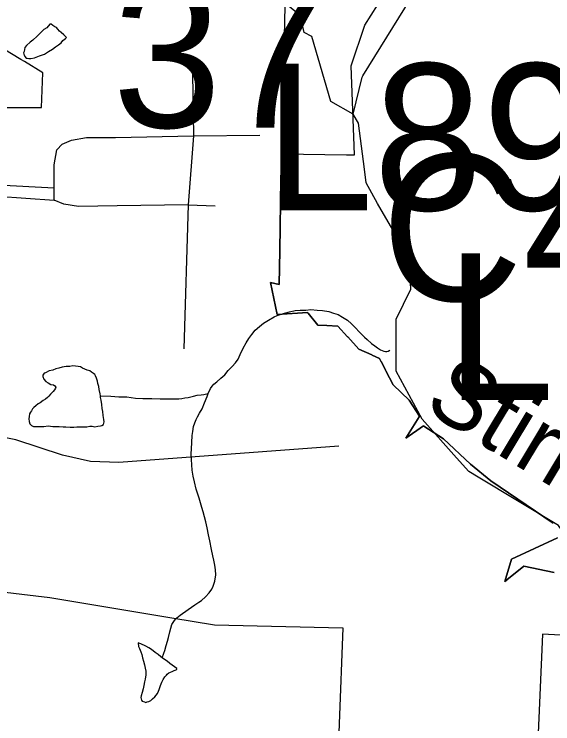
# Model space of a CAD drawing. Extents: x 2001466 to 31450019, y -30647475 to 847247.
# Drawn here: x 2052228 to 2054638, y 763285 to 766460 of the extents above; entities that cross this region are included whole.
import ezdxf

# ---------------------------------------------------------------- set-up
doc = ezdxf.new("R2010")
doc.units = 0
for name, color, linetype in [('Exist Boundary Political City Limit New', 7, 'Continuous'), ('Exist Boundary Political City Limit New Hole', 7, 'Continuous'), ('Exist Hydrographic Creek Single Shore', 7, 'Continuous'), ('Exist Hydrographic Creek Single Shore Label', 7, 'Continuous'), ('Exist Hydrographic Misc Water Feature', 7, 'Continuous'), ('Exist Road Non-System Type 51', 7, 'Continuous'), ('Exist Road Primary Interstate Structure Cantilever Sign Number Label', 7, 'Continuous'), ('Exist Road Secondary Structure Culvert Number Label', 7, 'Continuous'), ('Exist Road Secondary Structure Standard Bridge Number Label', 7, 'Continuous'), ('Map Preparation Boundary City Limit Buffer Line', 7, 'Continuous')]:
    doc.layers.add(name, color=color, linetype=linetype)

msp = doc.modelspace()

# ---------------------------------------------------------------- linework, layer by layer
at = {"layer": 'Exist Boundary Political City Limit New'}
for points in [[(2053425.2, 765835.4), (2053715.5, 765830.8), (2053724.6, 765830.6), (2053749.9, 765829.9), (2053735.8, 766228.6), (2053796.4, 766410.8), (2053854.2, 766499.6), (2053895.9, 766563.2)], [(2054639.6, 764182.7), (2054360.5, 764371.6), (2054270.1, 764445.9), (2054149.4, 764559.8), (2054060.9, 764616.8), (2054059.4, 764617.7), (2053980.5, 764562.9), (2054039.9, 764658.7), (2054040.1, 764659.2), (2054041.1, 764660.8), (2053995, 764733.4), (2053923.2, 764801.6), (2053891.4, 764863.6), (2053890, 764866.4), (2053871, 764903.6), (2053870.6, 764904.2), (2053862.6, 764919.9), (2053829.4, 764934.8), (2053828.2, 764935.4), (2053769.5, 764961.7), (2053720.4, 765015.6), (2053719.9, 765016.1), (2053675.8, 765064.3), (2053627.2, 765066.5), (2053585.9, 765068.4), (2053543.1, 765121.9), (2053540.2, 765125.4), (2053404.6, 765116.6), (2053375.4, 765259.6), (2053413.6, 765249.6), (2053415.9, 765403.1), (2053420.6, 765720.9), (2053425.2, 765835.4)], [(2054644.4, 763962.2), (2054507.9, 763989.4), (2054433, 763928.6), (2054432.4, 763928.1), (2054423.9, 763921.2), (2054453, 764021.6), (2054659.5, 764117.6)]]:
    msp.add_lwpolyline(points, dxfattribs=at)
at = {"layer": 'Exist Boundary Political City Limit New Hole'}
msp.add_lwpolyline([(2051585.4, 763945.8), (2052386.8, 763850.4), (2052933.1, 763759.1), (2053123.6, 763727.4), (2053697.9, 763714.3), (2053682.6, 763285.3), (2053645.2, 762255.6), (2053454.4, 762256), (2053419.2, 760457.4), (2053134.8, 760475.4), (2052952.6, 760498.4), (2052838, 760506.3), (2051993.8, 760565.5), (2051957.8, 760770.2)], dxfattribs=at)
at = {"layer": 'Exist Hydrographic Creek Single Shore'}
for points in [[(2053744, 766011.9), (2053644, 766069.7), (2053560.1, 766360.2), (2053526.1, 766377.2), (2053509.1, 766453.1), (2053426, 766520.4), (2053159, 766568.5), (2053109, 766704), (2052992.1, 766778.6), (2052925.1, 766885), (2052492, 767094), (2052230.2, 767391.3), (2052195.1, 767418.5), (2052171.3, 767444), (2052136.8, 767468.3), (2052088.1, 767500), (2051799.1, 767682.3), (2051707.1, 767782.7)], [(2053788, 766183.2), (2054084, 766661.1), (2054138.8, 766796.4)], [(2053744, 766011.9), (2053785.1, 766178.4), (2053788, 766183.2)], [(2053795.3, 765767), (2053769.1, 765972), (2053744, 766011.9)], [(2054207.5, 764475.5), (2054054.1, 764647.2), (2053937, 764862.8), (2053937, 765095.8), (2054003, 765228.9), (2053995, 765370.3), (2053853.1, 765612.7), (2053803.1, 765705.6), (2053795.3, 765767)], [(2054303.7, 764388.8), (2054263, 764413.3), (2054207.5, 764475.5)], [(2054691.1, 764132.6), (2054664.1, 764172.1), (2054303.7, 764388.8)]]:
    msp.add_lwpolyline(points, dxfattribs=at)
at = {"layer": 'Exist Hydrographic Misc Water Feature'}
for points in [[(2052311.3, 766343), (2052299.5, 766335.1), (2052283.1, 766319.3), (2052275.5, 766311.2), (2052273.4, 766301.3), (2052271.6, 766293.1), (2052269.7, 766287.3), (2052271.2, 766280.9), (2052271.6, 766277.3), (2052275.5, 766271), (2052281.4, 766263.2), (2052285.7, 766263.3), (2052293.5, 766261.3), (2052301.5, 766261.3), (2052319.1, 766265.1), (2052341.3, 766273.1), (2052363.4, 766281.1), (2052381.7, 766293.4), (2052399.5, 766303.3), (2052413.1, 766313.4), (2052425.4, 766323.3), (2052437.3, 766331.2), (2052445.2, 766341.4), (2052457.3, 766351.7), (2052461.2, 766355.6), (2052449.3, 766367.5), (2052437.3, 766377.4), (2052431.1, 766383.2), (2052423.1, 766393.4), (2052417.2, 766399.5), (2052409.4, 766403.2), (2052401, 766409.3), (2052393.2, 766415.4), (2052387.2, 766415.5), (2052373.5, 766399.3), (2052361, 766391.4), (2052353.4, 766383.3), (2052331.2, 766361.1), (2052311.3, 766343)], [(2053096.1, 764762.8), (2053106.1, 764784.8), (2053114.1, 764794.9), (2053121.7, 764805.1), (2053134, 764815), (2053152.1, 764830.9), (2053169.9, 764846.9), (2053185.7, 764865.2), (2053203.7, 764883.1), (2053217.9, 764899.3), (2053229.6, 764916.9), (2053239.4, 764937.4), (2053251.7, 764965.1), (2053265.5, 764989.4), (2053277.3, 765009.1), (2053291.5, 765027.2), (2053305.4, 765045.4), (2053325.3, 765063.1), (2053343.6, 765077.4), (2053365.5, 765091.5), (2053391.6, 765105.4), (2053405.3, 765111.4), (2053437.1, 765121.6), (2053459.4, 765127.5), (2053485.1, 765133.8), (2053507, 765135.7), (2053533.5, 765135.8), (2053555, 765137.8), (2053583.3, 765135.9), (2053607.1, 765133.9), (2053635.4, 765129.7), (2053657.3, 765121.8), (2053677.2, 765116), (2053697.3, 765104), (2053719.6, 765090.1), (2053737.3, 765074), (2053755.3, 765056.3), (2053771.3, 765038), (2053785.7, 765024.1), (2053795.3, 765014.1), (2053807.8, 765004.1), (2053827.3, 764986.1), (2053841.4, 764976.3), (2053853.7, 764966.3), (2053867.7, 764958.1), (2053881.6, 764952.3), (2053889.6, 764950.3), (2053895.6, 764950.2), (2053901.5, 764952.1), (2053909.5, 764956.2)], [(2052614.4, 764751.8), (2052612.2, 764761.9), (2052608.1, 764780), (2052606.2, 764794.1), (2052602.1, 764808.1), (2052599.9, 764818.1), (2052595.8, 764831.8), (2052592.1, 764842.1), (2052588, 764848), (2052582.2, 764852.1), (2052573.8, 764857.8), (2052565.8, 764863.9), (2052553.7, 764867.7), (2052543.9, 764871.7), (2052533.8, 764875.6), (2052523.8, 764882), (2052513.9, 764883.9), (2052502, 764885.7), (2052490.2, 764885.9), (2052476, 764883.6), (2052460, 764883.6), (2052442, 764879.8), (2052428, 764875.4), (2052413.7, 764873.5), (2052399.9, 764867.5), (2052383.9, 764863.5), (2052368.1, 764855.7), (2052361.8, 764853.4), (2052358.3, 764849.5), (2052355.8, 764845.4), (2052356, 764839.3), (2052360.2, 764827.4), (2052370, 764815.7), (2052380, 764809.7), (2052392.1, 764803.4), (2052404.2, 764801.6), (2052410, 764797.5), (2052414.1, 764791.6), (2052412.2, 764785.8), (2052408.1, 764779.5), (2052402.2, 764771.5), (2052389.9, 764759.5), (2052382.3, 764751.3), (2052376.1, 764745.4), (2052368.1, 764737.7), (2052358.1, 764731.5), (2052344.6, 764721.4), (2052334.3, 764715.7), (2052324.3, 764707.4), (2052316.3, 764699.3), (2052310.1, 764693.4), (2052304.6, 764685.3), (2052300.1, 764679.4), (2052296.2, 764671.5), (2052294.1, 764659.2), (2052292.5, 764649.3), (2052294.3, 764637.3), (2052298.2, 764627.4), (2052304.6, 764619.5), (2052314.6, 764615.6), (2052324.3, 764615.3), (2052342.5, 764615.4), (2052360.4, 764615.5), (2052380.2, 764617.4), (2052400.3, 764615.5), (2052416.1, 764615.6), (2052428.4, 764615.7), (2052446.5, 764613.8), (2052458.4, 764613.6), (2052478.5, 764611.8), (2052494.5, 764611.8), (2052508.4, 764613.7), (2052532.4, 764613.8), (2052552.3, 764614), (2052566.2, 764615.9), (2052576.5, 764616), (2052588.4, 764613.8), (2052602.3, 764616.2), (2052614.6, 764617.9), (2052620.4, 764619.9), (2052626.7, 764624.2), (2052628.6, 764630), (2052630.4, 764636.2), (2052628.2, 764645.9), (2052626.1, 764664.1), (2052624.5, 764682.2), (2052622, 764695.9), (2052620, 764714.1), (2052616.3, 764732.1), (2052614.4, 764744.2), (2052614.4, 764751.8)], [(2052614.4, 764751.8), (2052659.9, 764750.2), (2052696.2, 764747.9), (2052731.9, 764748.2), (2052770.5, 764742.4), (2052804.1, 764740.5), (2052844.1, 764740.5), (2052880.4, 764738.7), (2052904.2, 764738.7), (2052944.1, 764738.8), (2052964, 764738.6), (2052978, 764740.5), (2052991.9, 764742.9), (2053006.3, 764744.7), (2053029.9, 764750.9), (2053046.3, 764754.9), (2053063.9, 764756.7), (2053075.8, 764758.9), (2053096.1, 764762.8)], [(2052890, 763580.6), (2052898, 763600.5), (2052902.1, 763612.5), (2052908.5, 763634.7), (2052914.4, 763654.9), (2052918.3, 763670.5), (2052923.8, 763696.8), (2052928.3, 763712.8), (2052933.9, 763728.9), (2052941.7, 763742.8), (2052949.9, 763752.9), (2052955.8, 763758.9), (2052969.8, 763771), (2053006.1, 763796.7), (2053035.8, 763817), (2053053.8, 763828.8), (2053065.7, 763836.7), (2053083.8, 763853.1), (2053100, 763870.9), (2053111.7, 763887), (2053117.8, 763901.1), (2053125.6, 763923), (2053129.5, 763951.2), (2053129.3, 763973.2), (2053125.4, 763995.3), (2053121.3, 764016.9), (2053117.4, 764037), (2053111.1, 764065.2), (2053103.3, 764102.9), (2053096.9, 764131), (2053091.4, 764161), (2053085.4, 764188.7), (2053078.9, 764210.8), (2053073.1, 764232.8), (2053067.2, 764252.7), (2053055.1, 764294.8), (2053049.1, 764312.7), (2053042.6, 764334.8), (2053034.8, 764366.8), (2053028.8, 764392.8), (2053024.7, 764419), (2053022.7, 764442.8), (2053020.8, 764466.7), (2053020.4, 764492.7), (2053020.8, 764515), (2053022.5, 764542.7), (2053024.3, 764574.9), (2053026.6, 764592.8), (2053030.3, 764615), (2053036.2, 764630.7), (2053042.4, 764646.8), (2053048.1, 764658.9), (2053056.3, 764674.7), (2053068.2, 764694.8), (2053080.1, 764721), (2053092, 764748.8), (2053096.1, 764762.8)], [(2052890, 763580.6), (2052884.5, 763584.7), (2052872.4, 763594.7), (2052858.4, 763604.5), (2052842.2, 763616.7), (2052830.3, 763624.6), (2052816.2, 763632.4), (2052794.2, 763642.7), (2052790.1, 763644.5), (2052782.1, 763646.5), (2052784, 763630.4), (2052788.3, 763622.5), (2052794, 763606.6), (2052798.6, 763594.5), (2052802, 763580.6), (2052806.1, 763564.5), (2052810.4, 763548.5), (2052814.3, 763534.5), (2052816.4, 763520.5), (2052816.2, 763504.6), (2052814.1, 763484.7), (2052810.4, 763472.6), (2052808.6, 763456.7), (2052804.7, 763440.6), (2052800.8, 763424.6), (2052796.3, 763410.7), (2052794.5, 763402.4), (2052796.5, 763396.4), (2052796.9, 763390.8), (2052800.8, 763386.5), (2052810.6, 763382.6), (2052816.8, 763380.4), (2052822.7, 763382.8), (2052830.7, 763384.8), (2052838.5, 763388.5), (2052846.7, 763396.6), (2052856.6, 763404.8), (2052862.5, 763412.8), (2052868.5, 763420.9), (2052872.8, 763430.7), (2052876.7, 763438.7), (2052882.6, 763456.8), (2052888.4, 763470.6), (2052894.5, 763482.6), (2052902.5, 763494.8), (2052908.7, 763502.8), (2052912.2, 763506.7), (2052920.4, 763512.8), (2052934.5, 763518.7), (2052944.1, 763523), (2052952.5, 763527), (2052956.2, 763528.8), (2052956, 763532.9), (2052924.5, 763554.7), (2052912.6, 763564.6), (2052900.3, 763572.6), (2052890, 763580.6)]]:
    msp.add_lwpolyline(points, dxfattribs=at)
at = {"layer": 'Exist Road Non-System Type 51'}
for p, q in [((2053025.8, 766194.3), (2053029.8, 765914.9)), ((2053029.8, 765914.9), (2053006.2, 765606.1)), ((2053029.8, 765914.9), (2053327.7, 765918.6)), ((2051765.4, 765715.5), (2052406.4, 765683.3)), ((2051745.8, 765671.7), (2052406.4, 765628.1)), ((2052406.4, 765628.1), (2052406.4, 765683.3)), ((2053006.2, 765606.1), (2052986.6, 764962.7)), ((2053006.2, 765606.1), (2053127.8, 765602.4))]:
    msp.add_line(p, q, dxfattribs=at)
for points in [[(2052406.4, 765683.3), (2052406.4, 765786.2), (2052418.2, 765852.4), (2052441.7, 765878.2), (2052484.8, 765896.5), (2052551.5, 765907.6), (2052680.8, 765907.6), (2053029.8, 765914.9)], [(2053006.2, 765606.1), (2052688.7, 765602.4), (2052516.2, 765598.7), (2052449.5, 765609.8), (2052406.4, 765628.1)], [(2053680.9, 764527.2), (2052695.7, 764453.9), (2052569.5, 764457.9), (2052443.4, 764486.5), (2052235.7, 764555.7), (2052044.4, 764592.4), (2051857.2, 764620.9), (2051682.1, 764629), (2051413.6, 764629.3)]]:
    msp.add_lwpolyline(points, dxfattribs=at)
at = {"layer": 'Map Preparation Boundary City Limit Buffer Line'}
for points in [[(2053895.9, 766563.2), (2053813.1, 766672.3), (2053683.8, 766759.7), (2053787.6, 766934.3), (2053629.8, 767012.3), (2053484.1, 766969), (2053490.4, 766776), (2053432.8, 766631.1), (2053432.8, 766620.8), (2053415, 766544.6), (2053438.9, 766497.4), (2053427.4, 765939.6), (2053425.2, 765835.4)], [(2050909.6, 766569.2), (2050899.1, 766365.8), (2050897.4, 766331.8), (2050896.8, 766287.8), (2050892.9, 766155.8), (2051131.1, 766183), (2051133.1, 766245.6), (2051458.1, 766299.5), (2051504.5, 766307.2), (2051651.6, 766330.5), (2051637.9, 766153.8), (2051646.2, 766152.2), (2051839.2, 766114), (2051921.8, 766042.9), (2052265.2, 766041.8), (2052350, 766041.6), (2052356.1, 766197.5), (2052273.4, 766247.4), (2052256.8, 766257.4), (2052069.1, 766370.2), (2052090.6, 766408.2), (2052130.2, 766477.9)], [(2053425.2, 765835.4), (2053715.5, 765830.8), (2053724.6, 765830.6), (2053749.9, 765829.9), (2053735.8, 766228.6), (2053796.4, 766410.8), (2053854.2, 766499.6), (2053895.9, 766563.2)], [(2054639.6, 764182.7), (2054360.5, 764371.6), (2054270.1, 764445.9), (2054149.4, 764559.8), (2054060.9, 764616.8), (2054059.4, 764617.7), (2053980.5, 764562.9), (2054039.9, 764658.7), (2054040.1, 764659.2), (2054041.1, 764660.8), (2053995, 764733.4), (2053923.2, 764801.6), (2053891.4, 764863.6), (2053890, 764866.4), (2053871, 764903.6), (2053870.6, 764904.2), (2053862.6, 764919.9), (2053829.4, 764934.8), (2053828.2, 764935.4), (2053769.5, 764961.7), (2053720.4, 765015.6), (2053719.9, 765016.1), (2053675.8, 765064.3), (2053627.2, 765066.5), (2053585.9, 765068.4), (2053543.1, 765121.9), (2053540.2, 765125.4), (2053404.6, 765116.6), (2053375.4, 765259.6), (2053413.6, 765249.6), (2053415.9, 765403.1), (2053420.6, 765720.9), (2053425.2, 765835.4)], [(2053425.2, 765835.4), (2053420.6, 765720.9), (2053415.9, 765403.1), (2053413.6, 765249.6), (2053375.4, 765259.6), (2053404.6, 765116.6), (2053540.2, 765125.4), (2053543.1, 765121.9), (2053585.9, 765068.4), (2053627.2, 765066.5), (2053675.8, 765064.3), (2053719.9, 765016.1), (2053720.4, 765015.6), (2053769.5, 764961.7), (2053828.2, 764935.4), (2053829.4, 764934.8), (2053862.6, 764919.9), (2053870.6, 764904.2), (2053871, 764903.6), (2053890, 764866.4), (2053891.4, 764863.6), (2053923.2, 764801.6), (2053995, 764733.4), (2054041.1, 764660.8), (2054040.1, 764659.2), (2054039.9, 764658.7), (2053980.5, 764562.9), (2054059.4, 764617.7), (2054060.9, 764616.8), (2054149.4, 764559.8), (2054270.1, 764445.9), (2054360.5, 764371.6), (2054639.6, 764182.7)], [(2054644.4, 763962.2), (2054507.9, 763989.4), (2054433, 763928.6), (2054432.4, 763928.1), (2054423.9, 763921.2), (2054453, 764021.6), (2054659.5, 764117.6)], [(2054659.5, 764117.6), (2054453, 764021.6), (2054423.9, 763921.2), (2054432.4, 763928.1), (2054433, 763928.6), (2054507.9, 763989.4), (2054644.4, 763962.2)], [(2051585.4, 763945.8), (2052386.8, 763850.4), (2052933.1, 763759.1), (2053123.6, 763727.4), (2053697.9, 763714.3), (2053682.6, 763285.3), (2053645.2, 762255.6), (2053454.4, 762256), (2053419.2, 760457.4), (2053134.8, 760475.4), (2052952.6, 760498.4), (2052838, 760506.3), (2051993.8, 760565.5), (2051957.8, 760770.2)], [(2055014.1, 763666.1), (2055000, 763664), (2054967.5, 763665.7), (2054591.6, 763685.2), (2054527.9, 762219.6), (2054647.4, 762220.7), (2054907.4, 762216.9), (2055309, 762211.2), (2055898.6, 762202.8), (2055905.4, 762424.1), (2055906.9, 762473.5)]]:
    msp.add_lwpolyline(points, dxfattribs=at)

# ---------------------------------------------------------------- texts
at = {"layer": 'Exist Hydrographic Creek Single Shore Label'}
msp.add_text('Stirrup', height=300, rotation=328.9791, dxfattribs=at).set_placement((2054052.6, 764693.1))
at = {"layer": 'Exist Road Primary Interstate Structure Cantilever Sign Number Label'}
for s, p in [('L898', (2053347.3, 765582.6)), ('L897', (2054158.2, 764734))]:
    msp.add_text(s, height=656.17, dxfattribs=at).set_placement(p)
at = {"layer": 'Exist Road Secondary Structure Culvert Number Label'}
msp.add_text('C49', height=656.17, dxfattribs=at).set_placement((2053870.2, 765177.7))
at = {"layer": 'Exist Road Secondary Structure Standard Bridge Number Label'}
msp.add_text('37', height=656.17, dxfattribs=at).set_placement((2052667.5, 765952.7))

doc.saveas('drawing.dxf')
